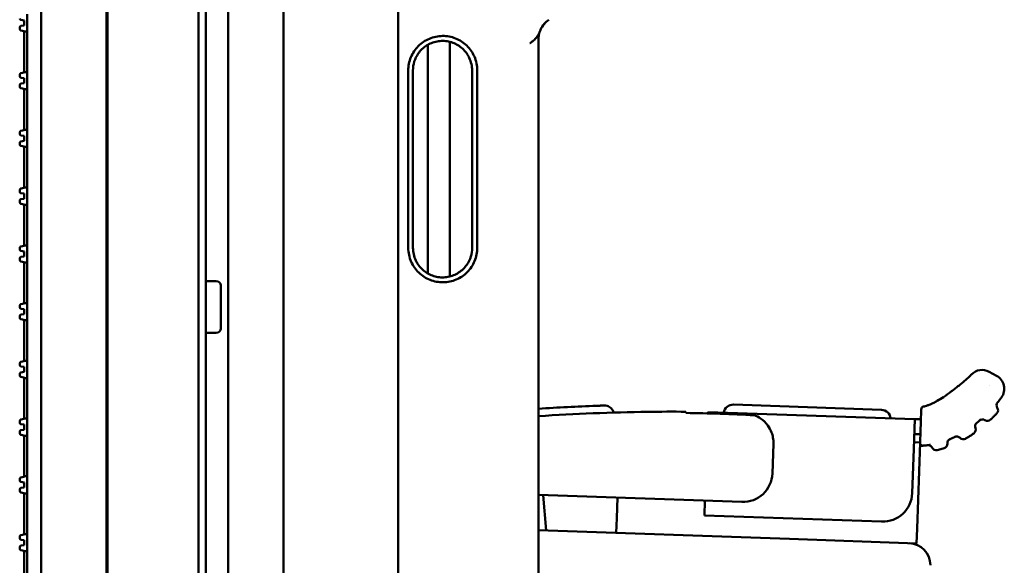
# Model space of a CAD drawing. Header units: millimetres. Extents: x 0 to 14369, y -869 to 2970.
# Tile 394 of 656: x 1703 to 1769, y 2174 to 2211. Entities that reach past the tile are written whole.
import ezdxf

# ---------------------------------------------------------------- set-up
doc = ezdxf.new("R2010")
doc.units = ezdxf.units.MM
doc.header["$LTSCALE"] = 10
doc.layers.add('Sichtbar (ISO)', color=7, linetype='Continuous', lineweight=50)

msp = doc.modelspace()

# ---------------------------------------------------------------- linework, layer by layer
at = {"layer": 'Sichtbar (ISO)'}
for p, q in [((1714.784, 2135.364), (1714.784, 2637.664)), ((1715.284, 2135.364), (1715.284, 2637.664)), ((1704.134, 2137.112), (1704.134, 2635.915)), ((1704.134, 2635.915), (1704.134, 2137.112)), ((1708.634, 2137.004), (1708.634, 2636.024)), ((1708.634, 2636.024), (1708.634, 2137.004)), ((1708.548, 2137.266), (1708.548, 2635.761)), ((1708.548, 2635.761), (1708.548, 2137.266)), ((1720.524, 2148.009), (1720.524, 2545.838)), ((1716.784, 2305.348), (1716.784, 2160.717)), ((1728.284, 2229.366), (1728.284, 2164.44)), ((1703.184, 2211.332), (1703.184, 2210.125)), ((1702.684, 2210.317), (1702.684, 2210.429)), ((1702.984, 2210.899), (1702.77, 2210.929)), ((1702.77, 2210.528), (1702.984, 2210.558)), ((1702.984, 2210.899), (1702.984, 2210.558)), ((1738.484, 2210.949), (1738.484, 2210.949)), ((1703.184, 2210.125), (1702.763, 2210.219)), ((1702.984, 2207.381), (1702.984, 2210.17)), ((1703.184, 2207.425), (1703.184, 2210.125)), ((1737.784, 2209.966), (1737.784, 2209.968)), ((1737.784, 2209.776), (1737.784, 2044.16)), ((1730.286, 2209.247), (1730.286, 2193.781)), ((1731.784, 2209.45), (1731.784, 2193.577)), ((1728.284, 2208.242), (1728.286, 2208.242)), ((1702.684, 2207.122), (1702.684, 2207.234)), ((1702.763, 2207.332), (1703.184, 2207.425)), ((1703.184, 2207.425), (1703.184, 2206.219)), ((1728.286, 2207.514), (1728.284, 2207.514)), ((1728.968, 2207.514), (1728.968, 2195.514)), ((1729.284, 2207.514), (1729.284, 2195.514)), ((1733.284, 2195.514), (1733.284, 2207.514)), ((1733.634, 2207.514), (1733.634, 2195.514)), ((1702.684, 2206.41), (1702.684, 2206.523)), ((1702.984, 2206.992), (1702.77, 2207.023)), ((1702.77, 2206.622), (1702.984, 2206.652)), ((1702.984, 2206.992), (1702.984, 2206.652)), ((1703.184, 2206.219), (1702.763, 2206.313)), ((1702.984, 2203.475), (1702.984, 2206.264)), ((1703.184, 2203.519), (1703.184, 2206.219)), ((1702.684, 2203.215), (1702.684, 2203.328)), ((1702.763, 2203.426), (1703.184, 2203.519)), ((1702.984, 2203.086), (1702.77, 2203.116)), ((1702.984, 2203.086), (1702.984, 2202.746)), ((1703.184, 2203.519), (1703.184, 2202.313)), ((1702.684, 2202.504), (1702.684, 2202.617)), ((1703.184, 2202.313), (1702.763, 2202.406)), ((1702.77, 2202.716), (1702.984, 2202.746)), ((1702.984, 2199.569), (1702.984, 2202.357)), ((1703.184, 2199.613), (1703.184, 2202.313)), ((1702.684, 2199.309), (1702.684, 2199.422)), ((1702.763, 2199.52), (1703.184, 2199.613)), ((1702.984, 2199.18), (1702.77, 2199.21)), ((1702.984, 2199.18), (1702.984, 2198.84)), ((1703.184, 2199.613), (1703.184, 2198.407)), ((1702.684, 2198.598), (1702.684, 2198.711)), ((1703.184, 2198.407), (1702.763, 2198.5)), ((1702.77, 2198.81), (1702.984, 2198.84)), ((1702.984, 2195.658), (1702.984, 2198.451)), ((1703.184, 2195.703), (1703.184, 2198.407)), ((1702.684, 2195.399), (1702.684, 2195.512)), ((1702.763, 2195.609), (1703.184, 2195.703)), ((1702.984, 2195.27), (1702.77, 2195.3)), ((1702.984, 2195.27), (1702.984, 2194.929)), ((1703.184, 2195.703), (1703.184, 2194.496)), ((1728.284, 2195.514), (1728.285, 2195.514)), ((1729.284, 2195.514), (1729.286, 2195.514)), ((1702.684, 2194.688), (1702.684, 2194.8)), ((1703.184, 2194.496), (1702.763, 2194.59)), ((1702.77, 2194.899), (1702.984, 2194.929)), ((1702.984, 2191.752), (1702.984, 2194.541)), ((1703.184, 2191.796), (1703.184, 2194.496)), ((1728.285, 2194.786), (1728.284, 2194.786)), ((1715.984, 2193.264), (1715.284, 2193.264)), ((1715.984, 2193.264), (1715.284, 2193.264)), ((1716.284, 2190.064), (1716.284, 2192.964)), ((1716.284, 2192.964), (1716.284, 2190.064)), ((1702.763, 2191.703), (1703.184, 2191.796)), ((1703.184, 2191.796), (1703.184, 2190.59)), ((1728.284, 2191.991), (1728.285, 2191.99)), ((1702.684, 2191.493), (1702.684, 2191.605)), ((1702.984, 2191.363), (1702.77, 2191.394)), ((1702.984, 2191.363), (1702.984, 2191.023)), ((1702.684, 2190.781), (1702.684, 2190.894)), ((1703.184, 2190.59), (1702.763, 2190.684)), ((1702.77, 2190.993), (1702.984, 2191.023)), ((1702.984, 2187.846), (1702.984, 2190.635)), ((1703.184, 2187.89), (1703.184, 2190.59)), ((1715.984, 2189.764), (1715.284, 2189.764)), ((1715.984, 2189.764), (1715.284, 2189.764)), ((1702.763, 2187.797), (1703.184, 2187.89)), ((1703.184, 2187.89), (1703.184, 2186.684)), ((1702.684, 2187.586), (1702.684, 2187.699)), ((1702.984, 2187.457), (1702.77, 2187.487)), ((1702.77, 2187.087), (1702.984, 2187.117)), ((1702.984, 2187.457), (1702.984, 2187.117)), ((1768.255, 2187.132), (1768.755, 2186.863)), ((1702.684, 2186.875), (1702.684, 2186.988)), ((1703.184, 2186.684), (1702.763, 2186.777)), ((1702.984, 2183.94), (1702.984, 2186.728)), ((1703.184, 2183.984), (1703.184, 2186.684)), ((1768.293, 2186.203), (1768.294, 2186.203)), ((1747.734, 2184.34), (1747.737, 2184.426)), ((1749.234, 2184.314), (1749.237, 2184.404)), ((1749.237, 2184.404), (1763.229, 2183.916)), ((1751.585, 2184.883), (1750.964, 2184.904)), ((1751.585, 2184.883), (1760.35, 2184.577)), ((1760.972, 2184.555), (1760.35, 2184.577)), ((1763.662, 2184.584), (1763.632, 2183.724)), ((1702.684, 2183.68), (1702.684, 2183.793)), ((1702.763, 2183.891), (1703.184, 2183.984)), ((1703.184, 2183.984), (1703.184, 2182.778)), ((1763.229, 2183.916), (1763.159, 2181.917)), ((1763.611, 2183.116), (1763.632, 2183.724)), ((1702.684, 2182.969), (1702.684, 2183.082)), ((1702.984, 2183.551), (1702.77, 2183.581)), ((1702.77, 2183.181), (1702.984, 2183.211)), ((1702.984, 2183.551), (1702.984, 2183.211)), ((1763.611, 2183.116), (1763.584, 2182.342)), ((1703.184, 2182.778), (1702.763, 2182.871)), ((1702.984, 2180.033), (1702.984, 2182.822)), ((1703.184, 2180.078), (1703.184, 2182.778)), ((1765.568, 2182.554), (1765.558, 2182.55)), ((1753.665, 2182.248), (1753.595, 2180.25)), ((1763.054, 2178.919), (1763.159, 2181.917)), ((1763.584, 2182.342), (1763.174, 2182.357)), ((1763.584, 2182.342), (1763.381, 2176.516)), ((1702.684, 2179.774), (1702.684, 2179.887)), ((1702.763, 2179.984), (1703.184, 2180.078)), ((1703.184, 2180.078), (1703.184, 2178.871)), ((1702.684, 2179.063), (1702.684, 2179.175)), ((1702.984, 2179.645), (1702.77, 2179.675)), ((1702.77, 2179.274), (1702.984, 2179.304)), ((1702.984, 2179.645), (1702.984, 2179.304)), ((1703.184, 2178.871), (1702.763, 2178.965)), ((1702.984, 2176.127), (1702.984, 2178.916)), ((1703.184, 2176.171), (1703.184, 2178.871)), ((1737.784, 2178.801), (1751.526, 2178.321)), ((1738.094, 2178.79), (1738.304, 2176.391)), ((1743.063, 2177.225), (1743.112, 2178.615)), ((1749.028, 2178.408), (1748.993, 2177.409)), ((1743.028, 2176.226), (1743.063, 2177.225)), ((1748.993, 2177.409), (1760.986, 2176.99)), ((1737.784, 2176.409), (1754.757, 2175.816)), ((1763.381, 2176.516), (1763.346, 2175.516)), ((1702.684, 2175.868), (1702.684, 2175.98)), ((1702.763, 2176.078), (1703.184, 2176.171)), ((1702.984, 2175.738), (1702.77, 2175.769)), ((1702.984, 2175.738), (1702.984, 2175.398)), ((1703.184, 2176.171), (1703.184, 2174.965)), ((1763.346, 2175.516), (1754.757, 2175.816)), ((1702.684, 2175.156), (1702.684, 2175.269)), ((1702.77, 2175.368), (1702.984, 2175.398)), ((1703.184, 2174.965), (1702.763, 2175.059)), ((1702.984, 2172.221), (1702.984, 2175.01)), ((1703.184, 2172.265), (1703.184, 2174.965))]:
    msp.add_line(p, q, dxfattribs=at)
for centre, radius, start, end in [((1702.784, 2211.028), 0.1, 180, 262), ((1702.784, 2210.429), 0.1, 98, 180), ((1702.784, 2210.317), 0.1, 180, 257.5), ((1702.784, 2207.234), 0.1, 102.5, 180), ((1702.784, 2207.122), 0.1, 180, 262), ((1702.784, 2206.523), 0.1, 98, 180), ((1702.784, 2206.41), 0.1, 180, 257.5), ((1702.784, 2203.328), 0.1, 102.5, 180), ((1702.784, 2203.215), 0.1, 180, 262), ((1702.784, 2202.617), 0.1, 98, 180), ((1702.784, 2202.504), 0.1, 180, 257.5), ((1702.784, 2199.422), 0.1, 102.5, 180), ((1702.784, 2199.309), 0.1, 180, 262), ((1702.784, 2198.711), 0.1, 98, 180), ((1702.784, 2198.598), 0.1, 180, 257.5), ((1702.784, 2195.512), 0.1, 102.5, 180), ((1702.784, 2195.399), 0.1, 180, 262), ((1702.784, 2194.8), 0.1, 98, 180), ((1702.784, 2194.688), 0.1, 180, 257.5), ((1715.984, 2192.964), 0.3, 0, 90), ((1715.984, 2192.964), 0.3, 0, 90), ((1702.784, 2191.605), 0.1, 102.5, 180), ((1702.784, 2191.493), 0.1, 180, 262), ((1702.784, 2190.894), 0.1, 98, 180), ((1702.784, 2190.781), 0.1, 180, 257.5), ((1715.984, 2190.064), 0.3, 270, 0), ((1715.984, 2190.064), 0.3, 270, 0), ((1702.784, 2187.699), 0.1, 102.5, 180), ((1702.784, 2187.586), 0.1, 180, 262), ((1702.784, 2186.988), 0.1, 98, 180), ((1767.781, 2186.252), 1, 61.70521, 135.57199), ((1702.784, 2186.875), 0.1, 180, 257.5), ((1768.281, 2185.982), 1, 323.43027, 61.70521), ((1769.057, 2184.865), 0.3, 140.50326, 213.94409), ((1747.654, 2026.041), 158.897, 92.15146, 93.56108), ((1747.654, 2026.041), 158.397, 90.90205, 93.57234), ((1746.735, 2084.431), 100, 89.42554, 90.90205), ((1750.941, 2184.255), 0.65, 88.0002, 170.03779), ((1760.949, 2183.905), 0.65, 5.95793, 87.99979), ((1763.862, 2184.578), 0.2, 103.21625, 178.00019), ((1768.56, 2184.53), 0.3, 316.82203, 34.0866), ((1702.784, 2183.793), 0.1, 102.5, 180), ((1746.735, 2084.431), 99.914, 86.75889, 89.42676), ((1761.44, 2191.082), 9.522, 308.38294, 310.75118), ((1767.81, 2183.606), 0.3, 56.71973, 130.44066), ((1768.14, 2184.108), 0.3, 236.71973, 313.55793), ((1702.784, 2183.68), 0.1, 180, 262), ((1702.784, 2183.082), 0.1, 98, 180), ((1767.049, 2183.207), 0.3, 305.16942, 22.36769), ((1767.604, 2183.435), 0.3, 128.87089, 202.36778), ((1702.784, 2182.969), 0.1, 180, 257.5), ((1751.666, 2182.318), 2, 358, 10.68235), ((1765.73, 2182.296), 0.3, 112.66062, 185.37479), ((1763.107, 2188.573), 6.502, 292.52228, 296.53557), ((1766.07, 2182.45), 0.3, 42.87632, 115.8286), ((1766.51, 2182.858), 0.3, 222.87562, 300.5047), ((1762.505, 2189.642), 8.178, 304.19949, 305.22527), ((1763.784, 2182.329), 0.2, 177.99994, 274.41951), ((1764.131, 2181.863), 0.3, 24.91273, 97.40289), ((1764.675, 2182.116), 0.3, 204.91272, 282.98451), ((1765.132, 2182.24), 0.3, 287.44746, 5.37479), ((1702.784, 2179.887), 0.1, 102.5, 180), ((1702.784, 2179.774), 0.1, 180, 262), ((1751.596, 2180.319), 2, 268, 358), ((1702.784, 2179.175), 0.1, 98, 180), ((1702.784, 2179.063), 0.1, 180, 257.5), ((1761.055, 2178.989), 2, 268, 358), ((1702.784, 2175.98), 0.1, 102.5, 180), ((1702.784, 2175.868), 0.1, 180, 262), ((1702.784, 2175.269), 0.1, 98, 180), ((1702.784, 2175.156), 0.1, 180, 257.5), ((1762.784, 2174.035), 1.5, 360, 88)]:
    msp.add_arc(centre, radius, start, end, dxfattribs=at)
for centre, major_axis, ratio, start_param, end_param in [((1729.284, 2210.275), (-1, 0), 0.984808, 6.231176, 6.283184), ((1762.392, 2186.586), (-2.631, 0.871), 0.638377, 2.337114, 2.390513), ((1767.505, 2184.132), (-1.288, -1.124), 0.17404, 1.536059, 1.57778)]:
    msp.add_ellipse(centre, major_axis=major_axis, ratio=ratio, start_param=start_param, end_param=end_param, dxfattribs=at)
for points, knots in [([(1738.484, 2210.949), (1738.338, 2210.854), (1738.19, 2210.718), (1737.996, 2210.438), (1737.933, 2210.326), (1737.879, 2210.19)], [0, 0, 0, 0, 0.0973127, 0.0973127, 0.1485785, 0.1485785, 0.1485785, 0.1485785]), ([(1738.463, 2210.935), (1738.369, 2210.87), (1738.266, 2210.778), (1738.062, 2210.541), (1737.958, 2210.391), (1737.879, 2210.19)], [0.0049692, 0.0049692, 0.0049692, 0.0049692, 0.0712048, 0.0712048, 0.1483649, 0.1483649, 0.1483649, 0.1483649]), ([(1733.634, 2207.514), (1733.634, 2207.675), (1733.617, 2207.836), (1733.551, 2208.152), (1733.502, 2208.306), (1733.315, 2208.731), (1733.139, 2208.982), (1732.703, 2209.403), (1732.445, 2209.57), (1731.881, 2209.794), (1731.58, 2209.85), (1730.973, 2209.844), (1730.673, 2209.781), (1730.114, 2209.545), (1729.86, 2209.374), (1729.433, 2208.944), (1729.263, 2208.689), (1729.029, 2208.126), (1728.968, 2207.821), (1728.968, 2207.514)], [0.000001, 0.000001, 0.000001, 0.000001, 0.0483403, 0.0483403, 0.0966192, 0.0966192, 0.1872762, 0.1872762, 0.277959, 0.277959, 0.3686136, 0.3686136, 0.4592114, 0.4592114, 0.5496911, 0.5496911, 0.6400034, 0.6400034, 0.7316416, 0.7316416, 0.7316416, 0.7316416]), ([(1737.842, 2210.094), (1737.838, 2210.083), (1737.833, 2210.072), (1737.828, 2210.061), (1737.821, 2210.043), (1737.813, 2210.025), (1737.804, 2210.008), (1737.796, 2209.99), (1737.787, 2209.972), (1737.777, 2209.955), (1737.758, 2209.919), (1737.736, 2209.884), (1737.713, 2209.85), (1737.689, 2209.815), (1737.664, 2209.781), (1737.636, 2209.747), (1737.608, 2209.713), (1737.578, 2209.68), (1737.546, 2209.646)], [0.084931, 0.084931, 0.084931, 0.084931, 0.125, 0.125, 0.125, 0.1870954, 0.1870954, 0.1870954, 0.25, 0.25, 0.25, 0.375, 0.375, 0.375, 0.5, 0.5, 0.5, 0.6249759, 0.6249759, 0.6249759, 0.6249759]), ([(1737.842, 2210.093), (1737.839, 2210.086), (1737.836, 2210.077), (1737.829, 2210.058), (1737.826, 2210.048), (1737.813, 2210.005), (1737.805, 2209.971), (1737.789, 2209.884), (1737.785, 2209.83), (1737.784, 2209.776)], [0, 0, 0, 0, 0.00327254, 0.00327254, 0.00735613, 0.00735613, 0.0196294, 0.0196294, 0.0377856, 0.0377856, 0.0377856, 0.0377856]), ([(1737.879, 2210.19), (1737.872, 2210.174), (1737.866, 2210.157), (1737.858, 2210.137), (1737.857, 2210.133), (1737.854, 2210.126), (1737.853, 2210.124), (1737.851, 2210.119), (1737.851, 2210.117), (1737.849, 2210.113), (1737.848, 2210.111), (1737.846, 2210.106), (1737.845, 2210.103), (1737.843, 2210.098), (1737.843, 2210.096), (1737.842, 2210.094)], [0, 0, 0, 0, 0.00563522, 0.00563522, 0.00706308, 0.00706308, 0.00789963, 0.00789963, 0.00855082, 0.00855082, 0.00928606, 0.00928606, 0.01063812, 0.01063812, 0.01150344, 0.01150344, 0.01150344, 0.01150344]), ([(1737.879, 2210.19), (1737.872, 2210.174), (1737.866, 2210.158), (1737.858, 2210.137), (1737.857, 2210.133), (1737.854, 2210.127), (1737.853, 2210.124), (1737.851, 2210.119), (1737.851, 2210.117), (1737.849, 2210.114), (1737.849, 2210.114), (1737.849, 2210.113)], [0, 0, 0, 0, 0.00561596, 0.00561596, 0.007039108, 0.007039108, 0.007886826, 0.007886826, 0.008556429, 0.008556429, 0.008869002, 0.008869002, 0.008869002, 0.008869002]), ([(1733.284, 2207.514), (1733.284, 2207.66), (1733.268, 2207.807), (1733.204, 2208.093), (1733.157, 2208.232), (1733.053, 2208.453), (1733.005, 2208.538), (1732.879, 2208.728), (1732.797, 2208.829), (1732.614, 2209.014), (1732.514, 2209.097), (1732.298, 2209.243), (1732.184, 2209.305), (1731.944, 2209.406), (1731.82, 2209.445), (1731.565, 2209.498), (1731.435, 2209.512), (1731.175, 2209.515), (1731.045, 2209.504), (1730.789, 2209.456), (1730.664, 2209.42), (1730.422, 2209.323), (1730.306, 2209.263), (1730.088, 2209.122), (1729.986, 2209.041), (1729.799, 2208.86), (1729.715, 2208.761), (1729.526, 2208.487), (1729.436, 2208.304), (1729.315, 2207.918), (1729.284, 2207.716), (1729.284, 2207.514)], [0.000001, 0.000001, 0.000001, 0.000001, 0.0439821, 0.0439821, 0.0879658, 0.0879658, 0.1172733, 0.1172733, 0.1562536, 0.1562536, 0.1952771, 0.1952771, 0.2343389, 0.2343389, 0.2734282, 0.2734282, 0.3125305, 0.3125305, 0.3516324, 0.3516324, 0.3907246, 0.3907246, 0.4297914, 0.4297914, 0.4688211, 0.4688211, 0.5078073, 0.5078073, 0.568568, 0.568568, 0.6293076, 0.6293076, 0.6293076, 0.6293076]), ([(1737.546, 2209.646), (1737.546, 2209.646), (1737.546, 2209.646), (1737.546, 2209.646), (1737.513, 2209.613), (1737.479, 2209.58), (1737.442, 2209.547), (1737.424, 2209.53), (1737.405, 2209.514), (1737.386, 2209.498), (1737.367, 2209.481), (1737.347, 2209.465), (1737.327, 2209.449), (1737.306, 2209.433), (1737.285, 2209.417), (1737.264, 2209.401), (1737.253, 2209.394), (1737.243, 2209.386), (1737.232, 2209.378), (1737.226, 2209.374), (1737.221, 2209.37), (1737.215, 2209.366), (1737.21, 2209.363), (1737.204, 2209.359), (1737.199, 2209.355)], [0.6249759, 0.6249759, 0.6249759, 0.6249759, 0.625, 0.625, 0.625, 0.75, 0.75, 0.75, 0.8125, 0.8125, 0.8125, 0.875, 0.875, 0.875, 0.9375, 0.9375, 0.9375, 0.96875, 0.96875, 0.96875, 0.984375, 0.984375, 0.984375, 1, 1, 1, 1]), ([(1733.634, 2195.514), (1733.634, 2195.207), (1733.573, 2194.902), (1733.339, 2194.338), (1733.169, 2194.084), (1732.742, 2193.654), (1732.488, 2193.482), (1731.929, 2193.246), (1731.629, 2193.184), (1731.022, 2193.178), (1730.721, 2193.234), (1730.157, 2193.458), (1729.899, 2193.624), (1729.463, 2194.045), (1729.287, 2194.297), (1729.1, 2194.722), (1729.051, 2194.876), (1728.984, 2195.192), (1728.968, 2195.353), (1728.968, 2195.514)], [-0.7316416, -0.7316416, -0.7316416, -0.7316416, -0.6400034, -0.6400034, -0.5496911, -0.5496911, -0.4592114, -0.4592114, -0.3686136, -0.3686136, -0.277959, -0.277959, -0.1872762, -0.1872762, -0.0966192, -0.0966192, -0.0483403, -0.0483403, -0.000001, -0.000001, -0.000001, -0.000001]), ([(1729.284, 2195.514), (1729.284, 2195.367), (1729.3, 2195.221), (1729.364, 2194.935), (1729.412, 2194.796), (1729.516, 2194.575), (1729.564, 2194.49), (1729.69, 2194.3), (1729.772, 2194.199), (1729.955, 2194.014), (1730.055, 2193.931), (1730.27, 2193.785), (1730.385, 2193.723), (1730.624, 2193.621), (1730.749, 2193.582), (1731.004, 2193.529), (1731.133, 2193.515), (1731.394, 2193.513), (1731.524, 2193.524), (1731.779, 2193.572), (1731.905, 2193.608), (1732.146, 2193.705), (1732.262, 2193.764), (1732.481, 2193.906), (1732.583, 2193.987), (1732.769, 2194.168), (1732.853, 2194.267), (1733.043, 2194.54), (1733.133, 2194.723), (1733.254, 2195.11), (1733.284, 2195.311), (1733.284, 2195.514)], [0.000001, 0.000001, 0.000001, 0.000001, 0.0439802, 0.0439802, 0.0879729, 0.0879729, 0.117294, 0.117294, 0.1563099, 0.1563099, 0.1953659, 0.1953659, 0.2344571, 0.2344571, 0.273573, 0.273573, 0.3126997, 0.3126997, 0.3518275, 0.3518275, 0.3909459, 0.3909459, 0.4300411, 0.4300411, 0.4691028, 0.4691028, 0.5081263, 0.5081263, 0.5689598, 0.5689598, 0.6297788, 0.6297788, 0.6297788, 0.6297788]), ([(1767.067, 2186.952), (1767.067, 2186.952), (1767.056, 2186.941), (1767.009, 2186.894), (1766.934, 2186.82), (1766.836, 2186.727), (1766.723, 2186.624), (1766.603, 2186.518), (1766.482, 2186.416), (1766.365, 2186.32), (1766.255, 2186.232), (1766.148, 2186.148), (1766.041, 2186.065), (1765.931, 2185.98), (1765.816, 2185.893), (1765.739, 2185.835), (1765.7, 2185.806)], [0, 0, 0, 0, 0.104307, 0.207673, 0.307649, 0.402258, 0.489493, 0.567748, 0.637473, 0.698837, 0.752729, 0.802245, 0.850773, 0.900038, 0.949506, 1, 1, 1, 1]), ([(1765.7, 2185.806), (1765.521, 2185.672), (1765.199, 2185.438), (1764.883, 2185.238), (1764.745, 2185.159)], [0, 0, 0, 0, 0.561747, 1, 1, 1, 1]), ([(1768.826, 2185.055), (1768.868, 2185.107), (1768.943, 2185.2), (1769.024, 2185.305), (1769.074, 2185.371), (1769.085, 2185.386), (1769.085, 2185.386)], [0.0000002, 0.0000002, 0.0000002, 0.0000002, 0.2476083, 0.49864, 0.7478323, 1, 1, 1, 1]), ([(1742.217, 2184.845), (1742.217, 2184.845), (1742.213, 2184.845), (1742.204, 2184.844), (1742.195, 2184.844), (1742.182, 2184.844), (1742.165, 2184.843), (1742.148, 2184.843), (1742.127, 2184.842), (1742.103, 2184.841), (1742.078, 2184.84), (1742.05, 2184.839), (1742.019, 2184.838), (1741.988, 2184.837), (1741.954, 2184.836), (1741.918, 2184.834), (1741.883, 2184.833), (1741.845, 2184.832), (1741.806, 2184.83), (1741.768, 2184.829), (1741.729, 2184.827), (1741.689, 2184.826)], [0.5, 0.5, 0.5, 0.5, 0.5709824, 0.5709824, 0.5709824, 0.6422691, 0.6422691, 0.6422691, 0.7136833, 0.7136833, 0.7136833, 0.7853051, 0.7853051, 0.7853051, 0.8569484, 0.8569484, 0.8569484, 0.9287117, 0.9287117, 0.9287117, 1, 1, 1, 1]), ([(1742.217, 2184.845), (1742.283, 2184.847), (1742.351, 2184.839), (1742.465, 2184.807), (1742.514, 2184.787), (1742.605, 2184.735), (1742.648, 2184.704), (1742.724, 2184.631), (1742.758, 2184.59), (1742.822, 2184.491), (1742.85, 2184.429), (1742.867, 2184.366)], [0, 0, 0, 0, 0.01984096, 0.01984096, 0.03558177, 0.03558177, 0.05132259, 0.05132259, 0.0670634, 0.0670634, 0.08682428, 0.08682428, 0.08682428, 0.08682428]), ([(1753.631, 2182.689), (1753.611, 2182.799), (1753.581, 2182.906), (1753.477, 2183.189), (1753.388, 2183.351), (1753.144, 2183.687), (1752.977, 2183.844), (1752.652, 2184.068), (1752.507, 2184.137), (1752.383, 2184.185)], [0.29680528, 0.29680528, 0.29680528, 0.29680528, 0.31002829, 0.31002829, 0.33307659, 0.33307659, 0.36463144, 0.36463144, 0.39136167, 0.39136167, 0.39136167, 0.39136167]), ([(1763.64, 2183.931), (1763.603, 2183.927), (1763.569, 2183.924), (1763.439, 2183.914), (1763.362, 2183.914), (1763.262, 2183.914), (1763.235, 2183.915), (1763.23, 2183.916), (1763.229, 2183.916), (1763.229, 2183.916), (1763.229, 2183.916), (1763.229, 2183.916), (1763.229, 2183.916), (1763.229, 2183.916), (1763.229, 2183.916), (1763.229, 2183.916), (1763.229, 2183.916), (1763.229, 2183.916), (1763.229, 2183.916), (1763.229, 2183.916), (1763.229, 2183.916), (1763.229, 2183.916)], [-0.1307472, -0.1307472, -0.1307472, -0.1307472, -0.1127837, -0.1127837, -0.0572933, -0.0572933, -0.00628, -0.00628, -0.0044406, -0.0044406, -0.0005131, -0.0005131, -0.0001123, -0.0001123, -0.0000592, -0.0000592, -0.0000252, -0.0000252, -0.0000121, -0.0000121, -0.000001, -0.000001, -0.000001, -0.000001]), ([(1768.346, 2183.89), (1768.373, 2183.916), (1768.425, 2183.965), (1768.497, 2184.036), (1768.567, 2184.105), (1768.636, 2184.175), (1768.707, 2184.249), (1768.755, 2184.299), (1768.778, 2184.324)], [0, 0, 0, 0, 0.173158, 0.329421, 0.4815091, 0.6426037, 0.814675, 0.999999, 0.999999, 0.999999, 0.999999]), ([(1763.194, 2182.916), (1763.194, 2182.916), (1763.194, 2182.916), (1763.194, 2182.916), (1763.194, 2182.916), (1763.194, 2182.916), (1763.194, 2182.916), (1763.194, 2182.916), (1763.194, 2182.916), (1763.194, 2182.916), (1763.194, 2182.916), (1763.194, 2182.916), (1763.194, 2182.916), (1763.196, 2182.916), (1763.196, 2182.916), (1763.203, 2182.916), (1763.223, 2182.915), (1763.305, 2182.913), (1763.383, 2182.912), (1763.523, 2182.916), (1763.562, 2182.917), (1763.604, 2182.919)], [-0.3208565, -0.3208565, -0.3208565, -0.3208565, -0.3208385, -0.3208385, -0.3208174, -0.3208174, -0.3207696, -0.3207696, -0.3206929, -0.3206929, -0.3200298, -0.3200298, -0.313452, -0.313452, -0.3103843, -0.3103843, -0.2707361, -0.2707361, -0.2108949, -0.2108949, -0.1901127, -0.1901127, -0.1901127, -0.1901127]), ([(1765.598, 2182.566), (1765.593, 2182.565), (1765.584, 2182.561), (1765.575, 2182.557), (1765.569, 2182.555), (1765.568, 2182.554)], [0, 0, 0, 0, 0.3333333, 0.6666667, 0.7406186, 0.7406186, 0.7406186, 0.7406186]), ([(1766.662, 2182.6), (1766.692, 2182.617), (1766.722, 2182.635), (1766.781, 2182.671), (1766.811, 2182.689), (1766.87, 2182.726), (1766.899, 2182.745), (1766.957, 2182.782), (1766.986, 2182.801), (1767.044, 2182.839), (1767.073, 2182.859), (1767.102, 2182.878)], [2.13871976, 2.13871976, 2.13871976, 2.13871976, 2.15152912, 2.15152912, 2.16433848, 2.16433848, 2.17714785, 2.17714785, 2.18995721, 2.18995721, 2.20276657, 2.20276657, 2.20276657, 2.20276657]), ([(1767.222, 2182.962), (1767.194, 2182.942), (1767.165, 2182.922), (1767.125, 2182.894), (1767.113, 2182.886), (1767.102, 2182.878)], [4.06304537, 4.06304537, 4.06304537, 4.06304537, 4.0757063, 4.0757063, 4.08077786, 4.08077786, 4.08077786, 4.08077786]), ([(1763.774, 2182.128), (1763.758, 2182.127), (1763.734, 2182.125), (1763.704, 2182.124), (1763.703, 2182.124), (1763.703, 2182.123), (1763.703, 2182.123)], [0.2558951, 0.2558951, 0.2558951, 0.2558951, 0.5, 0.5, 0.5, 0.5029009, 0.5029009, 0.5029009, 0.5029009]), ([(1763.799, 2182.13), (1763.888, 2182.137), (1764.054, 2182.154), (1764.216, 2182.177), (1764.291, 2182.19)], [0.0000001, 0.0000001, 0.0000001, 0.0000001, 0.5298187, 1, 1, 1, 1]), ([(1764.742, 2181.823), (1764.796, 2181.836), (1764.849, 2181.849), (1764.902, 2181.862), (1764.956, 2181.876), (1765.009, 2181.891), (1765.063, 2181.906), (1765.116, 2181.921), (1765.169, 2181.937), (1765.222, 2181.954)], [0, 0, 0, 0, 0.333333, 0.333333, 0.333333, 0.666667, 0.666667, 0.666667, 1, 1, 1, 1])]:
    msp.add_open_spline(points, degree=3, knots=knots, dxfattribs=at)
for points in [[(1728.284, 2210.275), (1728.284, 2210.275), (1728.285, 2210.274), (1728.286, 2210.273)], [(1728.285, 2193.125), (1728.285, 2193.125), (1728.285, 2193.124), (1728.285, 2193.124)], [(1764.745, 2185.159), (1764.659, 2185.11), (1764.578, 2185.066), (1764.506, 2185.03)], [(1763.939, 2184.804), (1763.938, 2184.804), (1763.937, 2184.804), (1763.936, 2184.803)], [(1763.939, 2184.804), (1763.994, 2184.82), (1764.051, 2184.838), (1764.109, 2184.859)], [(1764.305, 2184.936), (1764.24, 2184.908), (1764.171, 2184.881), (1764.109, 2184.859)], [(1764.305, 2184.936), (1764.371, 2184.965), (1764.439, 2184.997), (1764.506, 2185.03)], [(1763.586, 2182.118), (1763.583, 2182.118), (1763.58, 2182.117), (1763.576, 2182.117)], [(1763.703, 2182.123), (1763.671, 2182.122), (1763.632, 2182.119), (1763.586, 2182.118)], [(1763.793, 2182.13), (1763.789, 2182.129), (1763.783, 2182.129), (1763.774, 2182.128)], [(1763.799, 2182.13), (1763.799, 2182.13), (1763.797, 2182.13), (1763.793, 2182.13)]]:
    msp.add_open_spline(points, degree=3, dxfattribs=at)

doc.saveas('drawing.dxf')
